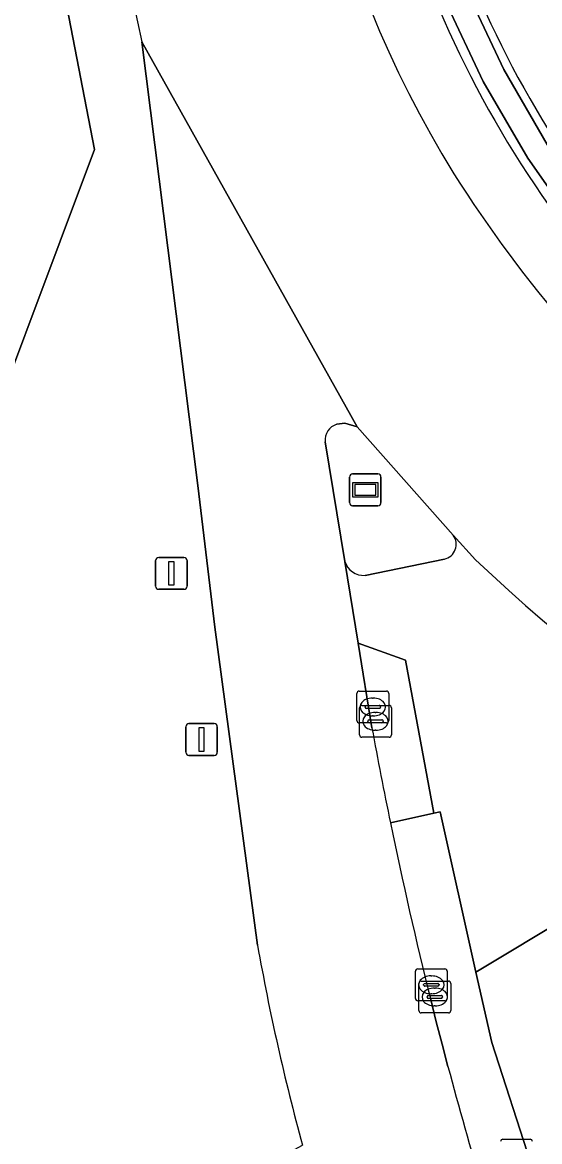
# Model space of a CAD drawing. Extents: x 155018 to 156648, y 383979 to 385733.
# Drawn here: x 155602.15 to 155618.41, y 384089.23 to 384124.42 of the extents above; entities that cross this region are included whole.
import ezdxf

# ---------------------------------------------------------------- set-up
doc = ezdxf.new("R2010")
doc.units = 0
for name, color, linetype in [('IMGEO_Groenvoorziening', 7, 'Continuous'), ('IMGEO_Hek', 7, 'Continuous'), ('IMGEO_Kolk', 7, 'Continuous'), ('IMGEO_Lichtmast', 7, 'Continuous'), ('IMGEO_Oever', 7, 'Continuous'), ('IMGEO_Rijbaan_regionaal_gesloten', 7, 'Continuous'), ('IMGEO_Verkeersbordpaal', 7, 'Continuous'), ('IMGEO_Verkeerseiland_gesloten', 7, 'Continuous'), ('IMGEO_Verkeerseiland_open', 7, 'Continuous'), ('IMGEO_Waterloop', 7, 'Continuous'), ('IMGEO_Wegwijzer', 7, 'Continuous')]:
    doc.layers.add(name, color=color, linetype=linetype)

msp = doc.modelspace()

# ---------------------------------------------------------------- linework, layer by layer
at = {"layer": 'IMGEO_Groenvoorziening'}
msp.add_lwpolyline([(155570.129, 384152.78), (155588.725, 384074.477), (155593.815, 384074.477), (155594.601, 384072.089), (155607.441, 384086.026), (155603.397, 384086.599), (155596.574, 384088.777), (155593.67, 384091.826), (155591.928, 384094.729), (155591.637, 384097.488), (155592.944, 384100.681), (155600.058, 384108.812), (155604.413, 384120.426), (155603.542, 384124.926), (155601.364, 384129.863), (155600.348, 384135.525), (155601.51, 384141.041), (155602.381, 384144.235), (155601.655, 384146.123), (155599.768, 384147.865), (155594.396, 384150.188), (155585.25, 384153.236), (155575.668, 384154.253), (155570.877, 384153.091)], close=True, dxfattribs=at)
for points in [[(155585.25, 384153.236), (155594.396, 384150.188), (155599.768, 384147.865), (155601.655, 384146.123), (155602.381, 384144.235), (155601.51, 384141.041), (155600.348, 384135.525), (155601.364, 384129.863), (155603.542, 384124.926), (155604.413, 384120.426), (155600.058, 384108.812), (155592.944, 384100.681), (155591.637, 384097.488), (155591.928, 384094.729), (155593.67, 384091.826), (155596.574, 384088.777), (155603.397, 384086.599), (155607.441, 384086.026), (155609.628, 384088.399), (155610.005, 384088.603), (155610.953, 384089.117)], [(155609.539, 384095.41), (155608.201, 384105.401), (155607.668, 384109.865), (155605.901, 384123.807)], [(155616.395, 384107.523), (155615.693, 384108.296)], [(155612.28, 384107.473), (155612.701, 384104.901), (155614.188, 384104.369), (155615.083, 384099.559), (155615.275, 384099.602), (155616.406, 384094.557), (155622.44, 384098.182), (155619.561, 384100.316)], [(155615.415, 384107.546), (155612.919, 384107.034)], [(155622.44, 384098.182), (155616.406, 384094.557), (155616.902, 384092.343), (155618.127, 384088.554), (155618.643, 384087.035), (155619.012, 384087.16), (155625.081, 384090.074), (155634.339, 384091.569), (155642.761, 384088.895), (155645.661, 384087.392), (155634.416, 384084.545), (155621.86, 384079.427), (155621.429, 384079.2), (155619.842, 384078.364), (155615.495, 384076.075), (155614.427, 384075.513)]]:
    msp.add_lwpolyline(points, dxfattribs=at)
for centre, radius, start, end in [((155657.725, 384135.643), 53.158, 149.0405, 192.8648), ((155647.564, 384136.805), 29.567, 164.6226, 225.8666), ((155647.564, 384136.805), 29.567, 164.6226, 225.8666), ((155644.961, 384137.712), 34.372, 173.2595, 211.6767), ((155645.502, 384137.722), 32.884, 173.4425, 217.5222), ((155645.51, 384137.723), 31.591, 173.4592, 217.3879), ((155651.238, 384142.151), 42.047, 212.3336, 245.6465), ((155615.302, 384108.014), 0.482, 283.5273, 35.7966), ((155612.876, 384107.656), 0.623, 197.0495, 273.9715), ((155653.35, 384146.49), 53.704, 226.5183, 274.2501), ((155679.817, 384107.896), 71.379, 190.07415, 195.25325)]:
    msp.add_arc(centre, radius, start, end, dxfattribs=at)
at = {"layer": 'IMGEO_Hek'}
msp.add_lwpolyline([(155616.902, 384092.343), (155618.127, 384088.554)], dxfattribs=at)
at = {"layer": 'IMGEO_Kolk'}
for p, q in [((155612.663, 384102.471), (155612.663, 384103.323)), ((155612.738, 384103.397), (155613.59, 384103.397)), ((155613.664, 384103.323), (155613.664, 384102.471)), ((155612.746, 384102.02), (155612.746, 384102.872)), ((155612.821, 384102.946), (155613.673, 384102.946)), ((155612.922, 384102.891), (155612.922, 384102.903)), ((155612.965, 384102.94), (155613.363, 384102.94)), ((155613.151, 384103.177), (155613.176, 384103.177)), ((155613.406, 384102.903), (155613.406, 384102.891)), ((155613.747, 384102.872), (155613.747, 384102.02)), ((155613.36, 384102.854), (155612.962, 384102.854)), ((155613.174, 384102.617), (155613.149, 384102.617)), ((155613.234, 384102.726), (155613.259, 384102.726)), ((155613.59, 384102.397), (155612.738, 384102.397)), ((155613.005, 384102.44), (155613.005, 384102.452)), ((155613.443, 384102.403), (155613.045, 384102.403)), ((155613.048, 384102.489), (155613.446, 384102.489)), ((155613.257, 384102.166), (155613.232, 384102.166)), ((155613.489, 384102.452), (155613.489, 384102.44)), ((155613.673, 384101.946), (155612.821, 384101.946)), ((155614.502, 384093.735), (155614.502, 384094.587)), ((155614.577, 384094.661), (155615.429, 384094.661)), ((155614.99, 384094.441), (155615.015, 384094.441)), ((155615.503, 384094.587), (155615.503, 384093.735)), ((155614.61, 384093.353), (155614.61, 384094.205)), ((155614.685, 384094.279), (155615.537, 384094.279)), ((155614.761, 384094.155), (155614.761, 384094.167)), ((155615.199, 384094.118), (155614.801, 384094.118)), ((155614.804, 384094.204), (155615.202, 384094.204)), ((155615.245, 384094.167), (155615.245, 384094.155)), ((155615.611, 384094.205), (155615.611, 384093.353)), ((155614.869, 384093.773), (155614.869, 384093.785)), ((155615.307, 384093.736), (155614.909, 384093.736)), ((155614.912, 384093.822), (155615.31, 384093.822)), ((155615.013, 384093.881), (155614.988, 384093.881)), ((155615.098, 384094.059), (155615.123, 384094.059)), ((155615.353, 384093.785), (155615.353, 384093.773)), ((155615.429, 384093.661), (155614.577, 384093.661)), ((155615.121, 384093.499), (155615.096, 384093.499)), ((155615.537, 384093.279), (155614.685, 384093.279)), ((155617.253, 384089.305), (155618.105, 384089.305))]:
    msp.add_line(p, q, dxfattribs=at)
for points in [[(155612.663, 384102.471), (155612.663, 384103.323)], [(155612.738, 384103.397), (155613.59, 384103.397)], [(155613.664, 384103.323), (155613.664, 384102.471)], [(155612.746, 384102.02), (155612.746, 384102.872)], [(155612.821, 384102.946), (155613.673, 384102.946)], [(155613.747, 384102.872), (155613.747, 384102.02)], [(155613.59, 384102.397), (155612.738, 384102.397)], [(155613.673, 384101.946), (155612.821, 384101.946)], [(155614.502, 384093.735), (155614.502, 384094.587)], [(155614.577, 384094.661), (155615.429, 384094.661)], [(155615.503, 384094.587), (155615.503, 384093.735)], [(155614.61, 384093.353), (155614.61, 384094.205)], [(155614.685, 384094.279), (155615.537, 384094.279)], [(155615.611, 384094.205), (155615.611, 384093.353)], [(155615.429, 384093.661), (155614.577, 384093.661)], [(155615.537, 384093.279), (155614.685, 384093.279)], [(155617.253, 384089.305), (155618.105, 384089.305)]]:
    msp.add_lwpolyline(points, dxfattribs=at)
for centre, radius, start, end in [((155612.74, 384103.321), 0.0765, 91.552, 178.448), ((155612.74, 384103.321), 0.0765, 91.552, 178.448), ((155613.588, 384103.321), 0.0765, 1.552, 88.448), ((155613.588, 384103.321), 0.0765, 1.552, 88.448), ((155612.823, 384102.87), 0.0765, 91.552, 178.448), ((155612.823, 384102.87), 0.0765, 91.552, 178.448), ((155612.962, 384102.9), 0.0403, 85.8775, 175.7526), ((155612.959, 384102.89), 0.0366, 178.938, 274.7102), ((155613.363, 384102.897), 0.043, 264.8664, 352.4533), ((155613.367, 384102.902), 0.0386, 1.7309, 96.639), ((155613.671, 384102.87), 0.0765, 1.552, 88.448), ((155613.671, 384102.87), 0.0765, 1.552, 88.448), ((155612.74, 384102.473), 0.0765, 181.552, 268.448), ((155612.74, 384102.473), 0.0765, 181.552, 268.448), ((155613.045, 384102.449), 0.0403, 85.8775, 175.7526), ((155613.042, 384102.439), 0.0366, 178.938, 274.7102), ((155613.446, 384102.446), 0.043, 264.8664, 352.4533), ((155613.45, 384102.451), 0.0386, 1.7309, 96.639), ((155613.588, 384102.473), 0.0765, 271.552, 358.448), ((155613.588, 384102.473), 0.0765, 271.552, 358.448), ((155612.823, 384102.022), 0.0765, 181.552, 268.448), ((155612.823, 384102.022), 0.0765, 181.552, 268.448), ((155613.671, 384102.022), 0.0765, 271.552, 358.448), ((155613.671, 384102.022), 0.0765, 271.552, 358.448), ((155614.579, 384094.585), 0.0765, 91.552, 178.448), ((155614.579, 384094.585), 0.0765, 91.552, 178.448), ((155615.427, 384094.585), 0.0765, 1.552, 88.448), ((155615.427, 384094.585), 0.0765, 1.552, 88.448), ((155614.687, 384094.203), 0.0765, 91.552, 178.448), ((155614.687, 384094.203), 0.0765, 91.552, 178.448), ((155614.801, 384094.164), 0.0403, 85.8775, 175.7526), ((155614.798, 384094.154), 0.0366, 178.938, 274.7102), ((155615.202, 384094.161), 0.043, 264.8664, 352.4533), ((155615.206, 384094.166), 0.0386, 1.7309, 96.639), ((155615.535, 384094.203), 0.0765, 1.552, 88.448), ((155615.535, 384094.203), 0.0765, 1.552, 88.448), ((155614.579, 384093.737), 0.0765, 181.552, 268.448), ((155614.579, 384093.737), 0.0765, 181.552, 268.448), ((155614.909, 384093.782), 0.0403, 85.8775, 175.7526), ((155614.906, 384093.772), 0.0366, 178.938, 274.7102), ((155615.31, 384093.779), 0.043, 264.8664, 352.4533), ((155615.314, 384093.784), 0.0386, 1.7309, 96.639), ((155615.427, 384093.737), 0.0765, 271.552, 358.448), ((155615.427, 384093.737), 0.0765, 271.552, 358.448), ((155614.687, 384093.355), 0.0765, 181.552, 268.448), ((155614.687, 384093.355), 0.0765, 181.552, 268.448), ((155615.535, 384093.355), 0.0765, 271.552, 358.448), ((155615.535, 384093.355), 0.0765, 271.552, 358.448), ((155617.255, 384089.229), 0.0765, 91.552, 178.448), ((155617.255, 384089.229), 0.0765, 91.552, 178.448), ((155618.103, 384089.229), 0.0765, 1.552, 88.448), ((155618.103, 384089.229), 0.0765, 1.552, 88.448)]:
    msp.add_arc(centre, radius, start, end, dxfattribs=at)
for centre, major_axis, ratio, start_param, end_param in [((155613.15, 384102.897), (-0.387, 0.002), 0.722429, 4.712389, 7.853982), ((155613.175, 384102.897), (-0.39, 0.002), 0.717154, 1.570796, 4.712389), ((155613.233, 384102.446), (-0.387, 0.002), 0.722429, 4.712389, 7.853982), ((155613.258, 384102.446), (-0.39, 0.002), 0.717154, 1.570796, 4.712389), ((155614.989, 384094.161), (-0.387, 0.002), 0.722429, 4.712389, 7.853982), ((155615.014, 384094.161), (-0.39, 0.002), 0.717154, 1.570796, 4.712389), ((155615.097, 384093.779), (-0.387, 0.002), 0.722429, 4.712389, 7.853982), ((155615.122, 384093.779), (-0.39, 0.002), 0.717154, 1.570796, 4.712389)]:
    msp.add_ellipse(centre, major_axis=major_axis, ratio=ratio, start_param=start_param, end_param=end_param, dxfattribs=at)
at = {"layer": 'IMGEO_Lichtmast'}
for p, q in [((155607.285, 384101.473), (155607.285, 384102.273)), ((155607.285, 384102.273), (155607.285, 384101.473)), ((155607.385, 384102.373), (155608.175, 384102.373)), ((155608.175, 384102.373), (155607.385, 384102.373)), ((155608.275, 384102.273), (155608.275, 384101.473)), ((155608.275, 384101.473), (155608.275, 384102.273)), ((155608.175, 384101.373), (155607.385, 384101.373)), ((155607.385, 384101.373), (155608.175, 384101.373))]:
    msp.add_line(p, q, dxfattribs=at)
msp.add_lwpolyline([(155607.705, 384102.248), (155607.855, 384102.248), (155607.855, 384101.498), (155607.705, 384101.498), (155607.705, 384102.248)], dxfattribs=at)
for centre, start, end in [((155607.385, 384102.273), 90, 180), ((155607.385, 384102.273), 90, 180), ((155608.175, 384102.273), 0, 90), ((155608.175, 384102.273), 360, 90), ((155607.385, 384101.473), 180, 270), ((155607.385, 384101.473), 180, 270), ((155608.175, 384101.473), 270, 0), ((155608.175, 384101.473), 270, 0)]:
    msp.add_arc(centre, 0.1, start, end, dxfattribs=at)
at = {"layer": 'IMGEO_Oever'}
for points in [[(155649.551, 384101.882), (155646.203, 384102.285), (155642.9, 384102.961), (155639.663, 384103.904), (155636.514, 384105.11), (155633.474, 384106.569), (155624.955, 384112.329), (155619.63, 384117.873), (155618.031, 384120.153), (155616.632, 384122.561), (155615.444, 384125.079), (155614.475, 384127.69), (155613.732, 384130.374), (155613.221, 384133.111), (155612.945, 384135.882), (155612.907, 384138.667), (155613.107, 384141.444), (155613.697, 384144.975), (155614.581, 384148.444), (155615.751, 384151.827)], [(155616.45, 384151.556), (155615.3, 384148.232), (155614.431, 384144.824), (155613.85, 384141.355), (155613.656, 384138.646), (155613.693, 384135.93), (155613.962, 384133.228), (155614.459, 384130.558), (155615.182, 384127.94), (155616.125, 384125.394), (155617.281, 384122.936), (155618.643, 384120.587), (155620.2, 384118.361), (155625.441, 384112.905), (155633.861, 384107.213), (155636.84, 384105.785), (155639.925, 384104.606), (155643.097, 384103.684), (155646.333, 384103.023), (155649.612, 384102.629)]]:
    msp.add_lwpolyline(points, dxfattribs=at)
for centre, radius, start, end in [((155645.502, 384137.722), 32.884, 173.4425, 217.5222), ((155645.51, 384137.723), 31.591, 173.4592, 217.3879)]:
    msp.add_arc(centre, radius, start, end, dxfattribs=at)
at = {"layer": 'IMGEO_Rijbaan_regionaal_gesloten'}
for points in [[(155605.901, 384123.807), (155612.672, 384111.702), (155615.693, 384108.296), (155616.395, 384107.523)], [(155612.028, 384111.784), (155612.279, 384111.816), (155612.672, 384111.702), (155605.901, 384123.807), (155607.668, 384109.865), (155608.201, 384105.401), (155609.539, 384095.41)], [(155612.701, 384104.901), (155612.28, 384107.473), (155611.662, 384111.237)], [(155613.137, 384102.239), (155612.701, 384104.901)], [(155615.525, 384091.596), (155615.34, 384092.297), (155615.159, 384092.998), (155614.982, 384093.701)]]:
    msp.add_lwpolyline(points, dxfattribs=at)
for centre, radius, start, end in [((155657.725, 384135.643), 53.158, 149.0405, 192.8648), ((155644.961, 384137.712), 34.372, 173.2595, 211.6767), ((155651.238, 384142.151), 42.047, 212.3336, 245.6465), ((155612.181, 384111.286), 0.521, 107.0553, 185.3714), ((155653.35, 384146.49), 53.704, 226.5183, 274.2501), ((155743.722, 384126.08), 132.744, 190.3466, 191.66048), ((155744.843, 384126.195), 133.865, 191.6119, 194.04838), ((155679.817, 384107.896), 71.379, 190.07415, 195.25325), ((155745.14, 384126.154), 134.143, 194.92869, 196.64475)]:
    msp.add_arc(centre, radius, start, end, dxfattribs=at)
at = {"layer": 'IMGEO_Verkeersbordpaal'}
for p, q in [((155606.336, 384106.697), (155606.336, 384107.497)), ((155606.336, 384107.497), (155606.336, 384106.697)), ((155606.436, 384107.597), (155607.226, 384107.597)), ((155607.226, 384107.597), (155606.436, 384107.597)), ((155607.326, 384107.497), (155607.326, 384106.697)), ((155607.326, 384106.697), (155607.326, 384107.497)), ((155607.226, 384106.597), (155606.436, 384106.597)), ((155606.436, 384106.597), (155607.226, 384106.597))]:
    msp.add_line(p, q, dxfattribs=at)
msp.add_lwpolyline([(155606.756, 384107.472), (155606.906, 384107.472), (155606.906, 384106.722), (155606.756, 384106.722), (155606.756, 384107.472)], dxfattribs=at)
for centre, start, end in [((155606.436, 384107.497), 90, 180), ((155606.436, 384107.497), 90, 180), ((155607.226, 384107.497), 0, 90), ((155607.226, 384107.497), 360, 90), ((155606.436, 384106.697), 180, 270), ((155606.436, 384106.697), 180, 270), ((155607.226, 384106.697), 270, 0), ((155607.226, 384106.697), 270, 0)]:
    msp.add_arc(centre, 0.1, start, end, dxfattribs=at)
at = {"layer": 'IMGEO_Verkeerseiland_gesloten'}
for points in [[(155615.693, 384108.296), (155612.672, 384111.702), (155612.279, 384111.816), (155612.028, 384111.784)], [(155611.662, 384111.237), (155612.28, 384107.473)], [(155612.919, 384107.034), (155615.415, 384107.546)], [(155612.701, 384104.901), (155613.137, 384102.239)], [(155613.718, 384099.251), (155615.083, 384099.559), (155614.188, 384104.369), (155612.701, 384104.901)]]:
    msp.add_lwpolyline(points, dxfattribs=at)
for centre, radius, start, end in [((155612.181, 384111.286), 0.521, 107.0553, 185.3714), ((155615.302, 384108.014), 0.482, 283.5273, 35.7966), ((155612.876, 384107.656), 0.623, 197.0495, 273.9715), ((155743.722, 384126.08), 132.744, 190.3466, 191.66048)]:
    msp.add_arc(centre, radius, start, end, dxfattribs=at)
at = {"layer": 'IMGEO_Verkeerseiland_open'}
for points in [[(155616.902, 384092.343), (155616.406, 384094.557), (155615.275, 384099.602), (155615.083, 384099.559), (155613.718, 384099.251)], [(155614.982, 384093.701), (155615.159, 384092.998), (155615.34, 384092.297), (155615.525, 384091.596)], [(155616.618, 384087.73), (155618.127, 384088.554), (155616.902, 384092.343)]]:
    msp.add_lwpolyline(points, dxfattribs=at)
for centre, radius, start, end in [((155744.843, 384126.195), 133.865, 191.6119, 194.04838), ((155745.14, 384126.154), 134.143, 194.92869, 196.64475)]:
    msp.add_arc(centre, radius, start, end, dxfattribs=at)
at = {"layer": 'IMGEO_Waterloop'}
for points in [[(155615.751, 384151.827), (155614.581, 384148.444), (155613.697, 384144.975), (155613.107, 384141.444), (155612.907, 384138.667), (155612.945, 384135.882), (155613.221, 384133.111), (155613.732, 384130.374), (155614.475, 384127.69), (155615.444, 384125.079), (155616.632, 384122.561), (155618.031, 384120.153), (155619.63, 384117.873), (155624.955, 384112.329), (155633.474, 384106.569), (155636.514, 384105.11), (155639.663, 384103.904), (155642.9, 384102.961), (155646.203, 384102.285), (155649.551, 384101.882)], [(155649.612, 384102.629), (155646.333, 384103.023), (155643.097, 384103.684), (155639.925, 384104.606), (155636.84, 384105.785), (155633.861, 384107.213), (155625.441, 384112.905), (155620.2, 384118.361), (155618.643, 384120.587), (155617.281, 384122.936), (155616.125, 384125.394), (155615.182, 384127.94), (155614.459, 384130.558), (155613.962, 384133.228), (155613.693, 384135.93), (155613.656, 384138.646), (155613.85, 384141.355), (155614.431, 384144.824), (155615.3, 384148.232), (155616.45, 384151.556)]]:
    msp.add_lwpolyline(points, dxfattribs=at)
at = {"layer": 'IMGEO_Wegwijzer'}
for p, q in [((155612.429, 384109.325), (155612.429, 384110.125)), ((155612.429, 384110.125), (155612.429, 384109.325)), ((155612.529, 384110.225), (155613.319, 384110.225)), ((155613.319, 384110.225), (155612.529, 384110.225)), ((155613.419, 384110.125), (155613.419, 384109.325)), ((155613.419, 384109.325), (155613.419, 384110.125)), ((155613.319, 384109.225), (155612.529, 384109.225)), ((155612.529, 384109.225), (155613.319, 384109.225))]:
    msp.add_line(p, q, dxfattribs=at)
for points in [[(155612.53, 384109.957), (155613.318, 384109.957), (155613.318, 384109.493), (155612.53, 384109.493), (155612.53, 384109.957)], [(155612.595, 384109.892), (155612.595, 384109.558), (155613.253, 384109.558), (155613.253, 384109.892), (155612.595, 384109.892)]]:
    msp.add_lwpolyline(points, dxfattribs=at)
for centre, start, end in [((155612.529, 384110.125), 90, 180), ((155612.529, 384110.125), 90, 180), ((155613.319, 384110.125), 0, 90), ((155613.319, 384110.125), 360, 90), ((155612.529, 384109.325), 180, 270), ((155612.529, 384109.325), 180, 270), ((155613.319, 384109.325), 270, 0), ((155613.319, 384109.325), 270, 0)]:
    msp.add_arc(centre, 0.1, start, end, dxfattribs=at)

doc.saveas('drawing.dxf')
